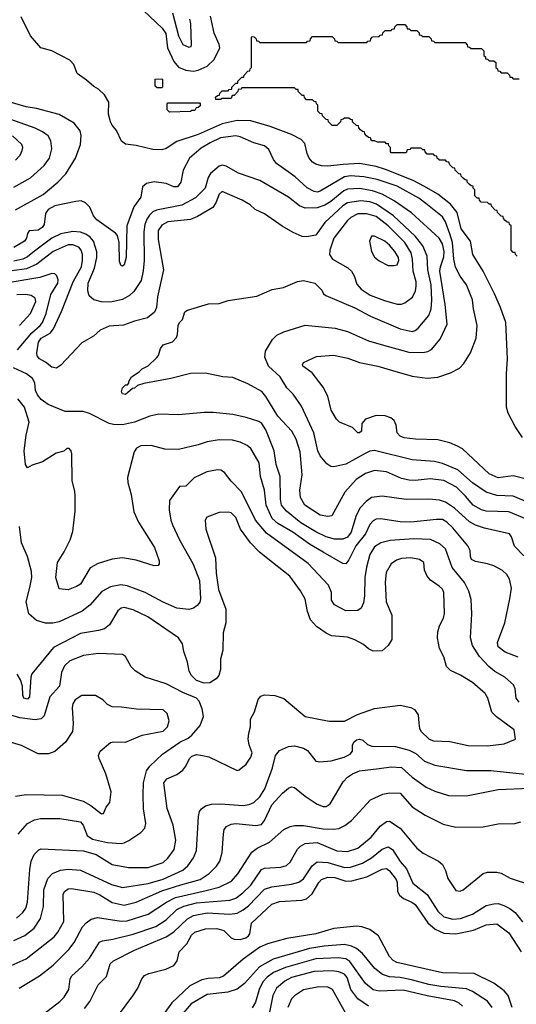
# Model space of a CAD drawing. Extents: x 997026 to 1115308, y 536381 to 619039.
# Tile 456 of 484: x 1086993 to 1090285, y 562737 to 569262. Entities that reach past the tile are written whole.
import ezdxf

# ---------------------------------------------------------------- set-up
doc = ezdxf.new("R2010")
doc.units = 0

msp = doc.modelspace()

# ---------------------------------------------------------------- linework, layer by layer
at = {"layer": '0CON20XD'}
for points in [[(1087771.3, 569361.3), (1087936.8, 569205), (1087960.9, 569169.1), (1087971.7, 569075), (1088015.6, 568985), (1088045, 568946.6), (1088095, 568926.4), (1088145, 568919.7), (1088175, 568926.5), (1088236.4, 568953.6), (1088282.8, 568997.2), (1088318.9, 569075), (1088316.2, 569096.2), (1088282, 569172), (1088256.8, 569285)], [(1090325, 566494.2), (1090277.1, 566565), (1090232, 566655), (1090220, 566695), (1090220, 566915), (1090226.9, 567015), (1090214.5, 567255), (1090180.9, 567355), (1090140.9, 567445), (1090065.4, 567595), (1089996.4, 567705), (1089981.2, 567795), (1089920, 567875), (1089893, 567983), (1089848.2, 568038.2), (1089765, 568104.7), (1089676.6, 568156.6), (1089600.5, 568195), (1089418.5, 568268.5), (1089355, 568287.8), (1089245, 568309.3), (1089137.6, 568302.4), (1089035, 568290), (1088992.7, 568292.7), (1088955, 568303.9), (1088935, 568317.5), (1088912.1, 568345), (1088898.5, 568375), (1088882.3, 568442.3), (1088858.5, 568468.5), (1088795, 568501.1), (1088654.1, 568554.1), (1088525, 568592.4), (1088435, 568593.9), (1088335, 568572.3), (1088175, 568501.3), (1088034.4, 568455), (1087965, 568408.5), (1087935, 568400), (1087875, 568401.5), (1087765, 568428.9), (1087695, 568436.2), (1087667.7, 568457.7), (1087635, 568526.7), (1087605, 568563.8), (1087595.5, 568585.5), (1087582.5, 568635), (1087584.3, 568715), (1087555, 568764), (1087515, 568802), (1087485, 568818), (1087435, 568862), (1087374.1, 568904.1), (1087352.5, 568965), (1087325, 568993.3), (1087205, 569055.8), (1087133.3, 569075), (1087064, 569155), (1087001.7, 569281.7)], [(1088006.8, 569306.8), (1088045.6, 569155), (1088075, 569096.7), (1088115, 569078.8), (1088128.8, 569085), (1088132, 569095), (1088127.8, 569235), (1088120.6, 569265)], [(1089845, 568300), (1089838.3, 568318.3), (1089825, 568320), (1089815, 568330), (1089775, 568330), (1089760, 568345), (1089758.3, 568358.3), (1089745, 568360), (1089735, 568370), (1089695, 568370), (1089680, 568385), (1089678.3, 568398.3), (1089665, 568400), (1089655, 568410), (1089585, 568410), (1089578.3, 568401.7), (1089561.7, 568398.3), (1089555, 568380), (1089455, 568380), (1089450, 568385), (1089450, 568415), (1089440, 568425), (1089438.3, 568438.3), (1089425, 568440), (1089415, 568450), (1089365, 568450), (1089345, 568460), (1089325, 568460), (1089318.3, 568478.3), (1089305, 568480), (1089291.7, 568491.7), (1089280, 568505), (1089278.3, 568518.3), (1089265, 568520), (1089251.7, 568531.7), (1089240, 568545), (1089238.3, 568558.3), (1089225, 568560), (1089200, 568585), (1089198.3, 568598.3), (1089185, 568600), (1089175, 568610), (1089145, 568610), (1089138.3, 568601.7), (1089121.7, 568598.3), (1089120, 568585), (1089095, 568560), (1089065, 568560), (1089040, 568585), (1089038.3, 568598.3), (1089025, 568600), (1089000, 568625), (1088998.3, 568638.3), (1088985, 568640), (1088970, 568655), (1088970, 568695), (1088960, 568705), (1088958.3, 568718.3), (1088945, 568720), (1088935, 568730), (1088895, 568730), (1088880, 568745), (1088878.3, 568758.3), (1088865, 568760), (1088840, 568785), (1088838.3, 568798.3), (1088825, 568800), (1088815, 568810), (1088465, 568810), (1088458.3, 568801.7), (1088441.7, 568798.3), (1088440, 568785), (1088415, 568760), (1088401.7, 568758.3), (1088395, 568740), (1088335, 568740), (1088325, 568732.5), (1088293, 568733), (1088291.7, 568748.3), (1088305, 568760), (1088318.3, 568761.7), (1088320, 568775), (1088335, 568790), (1088375, 568790), (1088381.7, 568798.3), (1088398.3, 568801.7), (1088400, 568815), (1088411.7, 568828.3), (1088425, 568840), (1088438.3, 568841.7), (1088440, 568855), (1088465, 568880), (1088478.3, 568881.7), (1088480, 568895), (1088505, 568920), (1088518.3, 568921.7), (1088520, 568935), (1088530, 568945), (1088530, 569145), (1088535, 569150), (1088548.3, 569148.3), (1088560, 569135), (1088561.7, 569121.7), (1088575, 569120), (1088585, 569110), (1088895, 569110), (1088901.7, 569118.3), (1088918.3, 569121.7), (1088920, 569135), (1088935, 569150), (1089065, 569150), (1089080, 569135), (1089081.7, 569121.7), (1089095, 569120), (1089105, 569110), (1089295, 569110), (1089301.7, 569118.3), (1089318.3, 569121.7), (1089320, 569135), (1089331.7, 569148.3), (1089375, 569150), (1089381.7, 569158.3), (1089398.3, 569161.7), (1089400, 569175), (1089415, 569190), (1089455, 569190), (1089461.7, 569198.3), (1089478.3, 569201.7), (1089480, 569215), (1089495, 569230), (1089545, 569230), (1089560, 569215), (1089561.7, 569201.7), (1089575, 569200), (1089585, 569190), (1089625, 569190), (1089640, 569175), (1089641.7, 569161.7), (1089655, 569160), (1089665, 569150), (1089705, 569150), (1089720, 569135), (1089721.7, 569121.7), (1089735, 569120), (1089745, 569110), (1089945, 569110), (1089960, 569095), (1089961.7, 569081.7), (1089975, 569080), (1089985, 569070), (1090055, 569070), (1090070, 569055), (1090070, 569025), (1090080, 569015), (1090081.7, 569001.7), (1090095, 569000), (1090105, 568990), (1090135, 568990), (1090148.3, 568978.3), (1090150, 568945), (1090160, 568935), (1090161.7, 568921.7), (1090175, 568920), (1090185, 568910), (1090225, 568910), (1090240, 568895), (1090241.7, 568881.7), (1090255, 568880), (1090265, 568870), (1090305, 568870)], [(1087935, 568810), (1087905, 568810), (1087891.7, 568821.7), (1087891.7, 568868.3), (1087935, 568870), (1087940, 568865), (1087940, 568815), (1087935, 568810)], [(1086965, 568002.2), (1087147.7, 568102.3), (1087245, 568185.5), (1087299.1, 568240.9), (1087362.5, 568345), (1087396.9, 568435), (1087400, 568495), (1087394.4, 568525), (1087355, 568576.9), (1087255, 568632.5), (1087105, 568673.5), (1087035, 568683.8), (1086928.8, 568715)], [(1087985, 568650), (1087970, 568665), (1087970, 568705), (1087975, 568710), (1088185, 568710), (1088190, 568705), (1088188.3, 568691.7), (1088175, 568680), (1088161.7, 568678.3), (1088155, 568660), (1088135, 568660), (1088125, 568652.5), (1087985, 568650)], [(1086955, 568151.1), (1087065, 568213.9), (1087154.5, 568295), (1087190.4, 568345), (1087207.1, 568405), (1087199.5, 568459.5), (1087181.5, 568491.5), (1087145, 568519.6), (1087095, 568543.4), (1086833.3, 568635)], [(1086965, 568330), (1086997.1, 568365), (1087010, 568395), (1087012.9, 568415), (1087007.1, 568435), (1086945, 568491.5)], [(1090335, 566222.5), (1090265, 566240), (1090165, 566226.4), (1090105, 566253.1), (1089928.6, 566418.6), (1089896.2, 566436.2), (1089845, 566457.5), (1089765, 566478.5), (1089617.6, 566482.4), (1089542, 566492), (1089515, 566501.4), (1089495.8, 566525), (1089489.2, 566575), (1089474.2, 566605), (1089453, 566623), (1089415, 566636.5), (1089355, 566638.5), (1089285.5, 566614.5), (1089261.2, 566585), (1089258, 566535), (1089245, 566524), (1089235, 566524), (1089199.7, 566559.7), (1089113.8, 566595), (1089094, 566615), (1089058.6, 566675), (1089036.6, 566766.6), (1089005, 566826.2), (1088932.6, 566922.6), (1088868.8, 566965), (1088866.7, 566975), (1088875, 566990), (1088959.5, 567030.5), (1089072.1, 567037.9), (1089167.8, 567017.8), (1089245, 566990.5), (1089366, 566966), (1089465, 566938.1), (1089595, 566898.8), (1089695, 566886.4), (1089765, 566892.2), (1089848.7, 566921.3), (1089907.6, 566952.4), (1089936.1, 566983.9), (1089980.6, 567055), (1090017.9, 567152.1), (1090026.4, 567235), (1090002.1, 567345), (1089995.4, 567405), (1089955, 567504), (1089911.9, 567561.9), (1089881.6, 567621.6), (1089869.8, 567675), (1089861.7, 567785), (1089845, 567842.7), (1089815, 567921.5), (1089795, 567954.6), (1089685, 568043.3), (1089638.1, 568078.1), (1089495, 568159.6), (1089363.1, 568203.1), (1089275, 568220.4), (1089185, 568226.5), (1089145, 568220.2), (1088985, 568126.1), (1088965, 568119.6), (1088945, 568122.3), (1088898.1, 568148.1), (1088819.9, 568219.9), (1088695, 568309.1), (1088675, 568335.6), (1088645, 568401.9), (1088615.7, 568425.7), (1088545, 568446.2), (1088455, 568485.4), (1088425, 568492.5), (1088325, 568478.1), (1088254.5, 568445)], [(1088254.5, 568445), (1088195, 568411.2), (1088118.5, 568345), (1088075.5, 568265), (1088061.4, 568185), (1088038.8, 568155), (1088015, 568154), (1087965, 568176.9), (1087885, 568187.3), (1087833.8, 568176.2), (1087806, 568155), (1087795.8, 568085), (1087749.1, 568020.9), (1087703.5, 567895), (1087698.9, 567685), (1087685, 567637.5), (1087675, 567627.5), (1087665, 567630), (1087655, 567660), (1087652.9, 567785), (1087641.2, 567831.2), (1087627.3, 567847.3), (1087504.4, 567935), (1087482.9, 567962.9), (1087458.7, 568018.7), (1087429.1, 568049.1), (1087400.6, 568060.6), (1087365, 568057.1), (1087225, 568028.2), (1087180.8, 568005), (1087163.6, 567976.4), (1087154.4, 567905), (1087142.9, 567885), (1087115, 567867.8), (1087055, 567863.3), (1087044.3, 567845.7), (1087038.1, 567815), (1087024.4, 567795), (1086955, 567752.3)], [(1089075, 566297.9), (1089055, 566301.1), (1089028.3, 566318.3), (1088985, 566371.4), (1088968.9, 566405), (1088943.3, 566525), (1088861.3, 566701.3), (1088805, 566779.4), (1088763.1, 566823.1), (1088719.2, 566895), (1088643.3, 566965), (1088618.6, 567025), (1088621.4, 567065), (1088667.8, 567142.2), (1088697.9, 567172.1), (1088745, 567193.8), (1088885, 567236.4), (1089085, 567218.2), (1089165, 567195.4), (1089305, 567133.8), (1089389.7, 567110.3), (1089572.1, 567057.9), (1089664.7, 567055.3), (1089697.4, 567062.6), (1089723.4, 567076.6), (1089780, 567145), (1089825.7, 567245), (1089814, 567375), (1089778.5, 567595), (1089782.6, 567625), (1089805, 567689.2), (1089807.1, 567725), (1089795, 567775.7), (1089774.4, 567814.4), (1089591, 567981), (1089475, 568062.1), (1089394.8, 568104.8), (1089332.7, 568127.3), (1089245, 568142.4), (1089165, 568138.1), (1089142.3, 568127.7), (1089055, 568056.2), (1089016.4, 568033.6), (1088965, 568015.7), (1088885, 568012.9), (1088848.5, 568028.5), (1088775.7, 568085.7), (1088585, 568196.4), (1088443.8, 568245), (1088360.7, 568290.7), (1088335, 568298.8), (1088315, 568292), (1088256.7, 568243.3), (1088243.4, 568216.6), (1088223.2, 568145), (1088158.9, 568081.1), (1088067.3, 568032.7), (1087900.2, 568000.2), (1087875, 567987.9), (1087853, 567967), (1087835, 567940), (1087822.3, 567905), (1087816.6, 567855), (1087818.4, 567665), (1087812.3, 567597.7), (1087797.2, 567532.8), (1087749.1, 567460.9), (1087721.5, 567435), (1087675, 567406.7), (1087595, 567390.8), (1087535, 567393.1), (1087485, 567406.2), (1087452.9, 567432.9), (1087445.3, 567465), (1087446.8, 567515), (1087489.7, 567615), (1087504.2, 567685), (1087503.8, 567723.8), (1087481.4, 567795), (1087459.7, 567819.7), (1087430.4, 567840.4), (1087395, 567853.7), (1087345, 567858.3), (1087265, 567842.1), (1087207.1, 567812.9), (1087091.2, 567728.8), (1087045, 567691.1), (1087013.3, 567675), (1086955, 567661.6)], [(1090290, 567695), (1090280, 567705), (1090278.3, 567718.3), (1090265, 567720), (1090250, 567735), (1090250, 567895), (1090240, 567905), (1090238.3, 567918.3), (1090225, 567920), (1090211.7, 567931.7), (1090200, 567945), (1090198.3, 567958.3), (1090185, 567960), (1090160, 567985), (1090158.3, 567998.3), (1090145, 568000), (1090120, 568025), (1090118.3, 568038.3), (1090105, 568040), (1090095, 568050), (1090051.7, 568051.7), (1090040, 568065), (1090038.3, 568078.3), (1090025, 568080), (1090010, 568095), (1090010, 568135), (1090000, 568145), (1089998.3, 568158.3), (1089985, 568160), (1089971.7, 568171.7), (1089960, 568185), (1089958.3, 568198.3), (1089945, 568200), (1089931.7, 568211.7), (1089920, 568225), (1089918.3, 568238.3), (1089905, 568240), (1089880, 568265), (1089878.3, 568278.3), (1089865, 568280), (1089845, 568300)], [(1090352.8, 565952.7), (1090235, 566000), (1090085.9, 566005.9), (1090055, 566014.1), (1090000, 566045), (1089947.7, 566105), (1089887.5, 566165), (1089805, 566208.7), (1089715, 566219.3), (1089615, 566208.4), (1089575, 566210.7), (1089525, 566222.3), (1089425, 566266.2), (1089345, 566275.4), (1089285, 566254.6), (1089223.3, 566215), (1089148.5, 566131.5), (1089061.2, 565975), (1089035, 565968.6), (1088985, 565978.1), (1088883.1, 566045), (1088854.7, 566094.7), (1088849.1, 566145), (1088866.1, 566245), (1088851.5, 566398.5), (1088825, 566482.5), (1088796.2, 566535), (1088705, 566634.3), (1088623.8, 566765), (1088597.4, 566797.4), (1088505, 566848.9), (1088405, 566890.6), (1088340, 566895), (1088225, 566918.6), (1088125, 566917.1), (1087995, 566883.8), (1087815, 566851.2), (1087773, 566837), (1087755, 566820), (1087741.7, 566818.3), (1087695, 566777.5), (1087675, 566782.5), (1087668.8, 566795), (1087675, 566822.5), (1087695, 566842.5), (1087707.5, 566842.5), (1087717.5, 566852.5), (1087717.5, 566865), (1087733.3, 566895), (1087785, 566927.5), (1087805, 566947.5), (1087845, 566967.5), (1087899.5, 567020.5), (1087913.6, 567036.4), (1087926.4, 567083.6), (1087945, 567107.5), (1088005, 567127.5), (1088032.5, 567155), (1088040, 567175), (1088042.5, 567235), (1088052.5, 567255), (1088072.5, 567275), (1088087.5, 567325), (1088105, 567336.2), (1088245, 567378.8), (1088315, 567382), (1088375, 567402), (1088565, 567430), (1088665.6, 567474.4), (1088742.4, 567487.6), (1088835, 567526.7), (1088875, 567534.5), (1088950, 567515), (1088995, 567470), (1089007.5, 567445), (1089022.5, 567435), (1089215, 567351.8), (1089317.6, 567297.6), (1089515, 567213.1), (1089595, 567196.2), (1089615, 567202.1), (1089635, 567217.5), (1089705, 567302.2), (1089721.1, 567345), (1089726, 567404), (1089720.4, 567505), (1089698, 567605), (1089693.1, 567695), (1089665, 567762.2), (1089616.6, 567825), (1089471.6, 567961.6), (1089359.1, 568039.1), (1089315, 568055.6), (1089255, 568062.4), (1089165, 568048.8), (1089135, 568028.3), (1089015, 567918.5), (1088955, 567833.1), (1088895, 567822.2), (1088865, 567825.6), (1088805, 567850.6), (1088732.4, 567892.4), (1088615, 567975.7), (1088554.5, 568004.5), (1088521.2, 568035), (1088468.8, 568065), (1088335, 568122.9), (1088315, 568105.8), (1088292.2, 568047.8), (1088272.4, 568017.6), (1088172.4, 567957.6), (1088125, 567937.9), (1087975, 567921.5), (1087935, 567899.6), (1087911.5, 567865), (1087910.5, 567805), (1087945.6, 567605), (1087905.8, 567425), (1087898.8, 567355), (1087886.1, 567323.9), (1087840, 567285), (1087755, 567264.3), (1087682.1, 567237.9), (1087585, 567230.8), (1087525.9, 567204.1), (1087482.5, 567165), (1087405, 567120), (1087265, 566973.3), (1087237, 566953), (1087205, 566958.8), (1087165, 566992.5), (1087124.3, 567015), (1087109.5, 567035), (1087105.5, 567055), (1087116.8, 567125), (1087135, 567151.8), (1087194.8, 567185.2), (1087217.1, 567212.9), (1087271.1, 567328.9), (1087347.4, 567525), (1087401.6, 567625), (1087410, 567665), (1087409.4, 567705), (1087400, 567735), (1087385, 567753.3), (1087345, 567770), (1087315, 567770.8), (1087213.8, 567725), (1087107.4, 567642.6), (1087038.9, 567611.1), (1086845, 567583.2)], [(1089495, 567377.3), (1089525, 567377.5), (1089545, 567384.6), (1089596.3, 567423.6), (1089615.8, 567464.2), (1089621.8, 567495), (1089621.6, 567525), (1089601.7, 567595), (1089596.9, 567675), (1089587.5, 567717.5), (1089545.9, 567785.9), (1089435, 567896.6), (1089355, 567957), (1089295, 567975.7), (1089234.4, 567975.6), (1089188.6, 567951.4), (1089165, 567931.8), (1089075.3, 567814.7), (1089048.8, 567735), (1089046.5, 567705), (1089065.7, 567675), (1089167.8, 567617.8), (1089193.5, 567595), (1089211.1, 567565), (1089228.1, 567508.1), (1089255.7, 567475.7), (1089316.3, 567436.3), (1089410.5, 567400.5), (1089495, 567377.3)], [(1089435, 567632.9), (1089475, 567633.8), (1089495, 567637.5), (1089506.9, 567665), (1089505, 567686.2), (1089480, 567725), (1089445, 567767.5), (1089412.5, 567795), (1089345, 567827.5), (1089325, 567826.2), (1089312.5, 567795), (1089324.3, 567725), (1089345, 567688), (1089375, 567663.3), (1089435, 567632.9)], [(1086978.2, 567075), (1087072.4, 567187.6), (1087128.8, 567235), (1087145, 567256.2), (1087167.9, 567315), (1087198.7, 567441.3), (1087246.3, 567515), (1087248.2, 567538.2), (1087238.2, 567565), (1087225, 567576.7), (1087205, 567579.6), (1087127.5, 567552.5), (1086904.2, 567515.8)], [(1086991.5, 567235), (1087063.5, 567315), (1087098.9, 567395), (1087095, 567416.2), (1087070, 567435), (1087031.2, 567441.2), (1086975, 567438.2)], [(1090335, 565707.9), (1090272.8, 565772.8), (1090254, 565835), (1090238.8, 565855), (1090075, 565891.4), (1090015, 565912.2), (1089975, 565935.3), (1089875, 566025.3), (1089815, 566064.7), (1089775, 566077.8), (1089705, 566085.3), (1089555, 566081.3), (1089395, 566103.8), (1089325, 566094.6), (1089289.9, 566070.1), (1089248.5, 566025), (1089221.2, 565968.8), (1089190.3, 565865), (1089165, 565832.8), (1089135, 565819.4), (1089080.3, 565820.3), (1089025, 565833.8), (1088955, 565868.3), (1088857.4, 565927.4), (1088762.5, 566005), (1088728.4, 566045), (1088720.8, 566085), (1088718.9, 566235), (1088692, 566315), (1088678.8, 566405), (1088624.1, 566545), (1088597.9, 566585), (1088578.9, 566598.9), (1088495, 566626.5), (1088406.1, 566646.1), (1088275, 566659.5), (1088215, 566659.5), (1088045, 566643.3), (1087915, 566648.5), (1087855, 566633.6), (1087755, 566594.1), (1087675, 566577.1), (1087615, 566579.5), (1087585, 566585.6), (1087455, 566652.5), (1087414.4, 566665.6), (1087295, 566664.6), (1087181.1, 566711.1), (1087136.2, 566745), (1087110.8, 566775), (1087097.7, 566805), (1087093.1, 566855), (1087078.5, 566885), (1087038.5, 566915), (1086952.7, 566955)], [(1090298.1, 565038.1), (1090211.7, 565071.7), (1090165.6, 565105), (1090160.5, 565135), (1090208.5, 565265), (1090242.7, 565425), (1090253.5, 565495), (1090238.9, 565555), (1090222.9, 565585), (1090192.4, 565612.4), (1090135, 565642.5), (1090095, 565656.5), (1090015, 565671.1), (1089988.8, 565685), (1089980.8, 565705), (1089979.2, 565745), (1089963.1, 565775), (1089865, 565894.5), (1089825, 565932.1), (1089795, 565948.9), (1089755, 565950.4), (1089585, 565931.6), (1089515, 565934.7), (1089385, 565953.8), (1089355, 565951.8), (1089335, 565940.5), (1089315, 565915.6), (1089285.3, 565855), (1089221.7, 565775), (1089175, 565681.4), (1089155, 565655.8), (1089135, 565658.6), (1089005, 565732.5), (1088915, 565785.9), (1088803.6, 565865), (1088705, 565922.2), (1088666.9, 565956.9), (1088626.6, 566045), (1088616.3, 566145), (1088588.2, 566235), (1088581.3, 566325), (1088525, 566420), (1088499.8, 566439.8), (1088455, 566461.8), (1088404.5, 566475.5), (1088315, 566478.5), (1088235, 566465.5), (1088175, 566443.5), (1088045, 566414.4), (1087955.6, 566415.6), (1087865, 566440), (1087795, 566437.5), (1087768.3, 566421.7), (1087752.2, 566397.8), (1087707.1, 566227.1), (1087709.4, 566195), (1087732.9, 566115), (1087749.7, 565999.7), (1087781.4, 565931.4), (1087887.1, 565765), (1087916.7, 565675), (1087917.5, 565655), (1087910, 565645), (1087885, 565643.3), (1087765, 565679.2), (1087675, 565696), (1087605, 565686), (1087512.6, 565657.4), (1087460.5, 565629.5), (1087395, 565522), (1087370, 565505), (1087315, 565484.2), (1087255, 565490), (1087231.9, 565565), (1087244.2, 565665), (1087288, 565735), (1087328, 565815), (1087345, 565870), (1087360, 566005), (1087360, 566105), (1087357.7, 566137.7), (1087340, 566205), (1087338.8, 566385), (1087333.3, 566405), (1087320.7, 566420.7), (1087305, 566420), (1087285, 566403.3), (1087235, 566390), (1087145, 566332), (1087075, 566310), (1087045, 566292.5), (1087031.2, 566315), (1087021.5, 566405), (1087035, 566507.5), (1087056.7, 566595), (1087024.7, 566695), (1086979.6, 566749.6)], [(1090375, 566058.8), (1090265, 566103.8), (1090155, 566109.2), (1090085, 566130.6), (1089995, 566193.1), (1089897.9, 566277.9), (1089795, 566321.9), (1089743.7, 566333.7), (1089595, 566345.3), (1089345, 566405.9), (1089315, 566401.6), (1089282.2, 566387.8), (1089155, 566315.4), (1089075, 566297.9)], [(1090305, 564739.1), (1090283.5, 564765), (1090278, 564828), (1090266.7, 564855), (1090208.9, 564905), (1090143, 564943), (1090101.8, 564975), (1090041.3, 565041.3), (1089994.5, 565115), (1089981.5, 565165), (1089989.5, 565325), (1089985, 565420), (1089970, 565475), (1089941.2, 565531.2), (1089860.8, 565630.8), (1089814.8, 565754.8), (1089778.7, 565788.7), (1089716.7, 565816.7), (1089605, 565822), (1089448.7, 565811.3), (1089387.5, 565795), (1089345, 565768.2), (1089315, 565717.5), (1089291.2, 565635), (1089281.2, 565565), (1089279.7, 565445), (1089272.8, 565397.2), (1089257.2, 565362.7), (1089233.9, 565346.1), (1089155, 565343.9), (1089078.9, 565385), (1089060.5, 565415), (1089059.5, 565465), (1089040.5, 565515), (1088905, 565657.1), (1088628.9, 565858.9), (1088557.1, 565945), (1088462.7, 566132.7), (1088394.7, 566204.7), (1088351.5, 566261.5), (1088326.1, 566276.1), (1088305, 566279.6), (1088234, 566266), (1088150, 566225), (1088095, 566170), (1088051.7, 566168.3), (1087987.1, 566075), (1087984.5, 566014.5), (1087994.4, 565945.6), (1088005, 565913.8), (1088051.8, 565815), (1088143.8, 565653.8), (1088185.3, 565545.3), (1088192.1, 565425), (1088187.1, 565402.9), (1088169.6, 565380.4), (1088145, 565362.7), (1088115, 565353.8), (1088035, 565363.3), (1087945, 565402), (1087825.7, 565465.7), (1087705, 565511.3), (1087663.6, 565516.4), (1087595, 565503.9), (1087536.7, 565473.3), (1087458.3, 565381.7), (1087406.7, 565343.3), (1087255, 565271.8), (1087212.4, 565262.4), (1087165, 565263.1), (1087105, 565281.5), (1087054.4, 565325), (1087036.9, 565405), (1087059.7, 565499.7), (1087072.7, 565565), (1087070.7, 565605), (1087044.6, 565705), (1087004.4, 565794.4), (1086992.4, 565902.4)], [(1086971.1, 563308.9), (1087014.7, 563345.3), (1087034.6, 563375), (1087045.3, 563415), (1087059.3, 563630.7), (1087069.5, 563685), (1087089.7, 563730.3), (1087119.5, 563760.5), (1087135, 563766.7), (1087415, 563754.7), (1087499, 563729), (1087605, 563664.6), (1087715, 563643.8), (1087845.3, 563644.7), (1087943.9, 563676.1), (1087974.3, 563705), (1088016.4, 563763.6), (1088027.3, 563825), (1088011.1, 563925), (1087969.6, 564035), (1087948.5, 564205), (1087968.5, 564231.5), (1088035, 564259.5), (1088075, 564289.4), (1088094.4, 564315), (1088118.1, 564365), (1088135, 564381.9), (1088165, 564391.5), (1088205, 564386.7), (1088246.8, 564376.8), (1088435, 564287.5), (1088448.3, 564291.7), (1088495, 564328.8), (1088525, 564373.8), (1088534.3, 564404.3), (1088514.1, 564455.9), (1088507.1, 564495), (1088510.8, 564535), (1088523.6, 564576.4), (1088523.9, 564626.1), (1088550, 564675), (1088573.6, 564756.4), (1088592, 564778), (1088615, 564787.1), (1088685, 564784.3), (1088745, 564764), (1088884.5, 564644.5), (1089045, 564614.4), (1089145, 564614.4), (1089232.4, 564657.6), (1089345, 564696.5), (1089515, 564719.4), (1089585, 564704.2), (1089609.7, 564689.7), (1089634.4, 564654.4), (1089639.7, 564599.7), (1089643.5, 564565), (1089654.1, 564544.1), (1089707.5, 564495), (1089735, 564483.5), (1089845, 564479.4), (1089965, 564453.3), (1090095, 564450), (1090205, 564463.3), (1090280, 564495), (1090270, 564555), (1090153, 564643), (1090123.8, 564673.8), (1090096.4, 564766.4), (1090077.8, 564797.8), (1089995, 564869.4), (1089915, 564919.2), (1089849.5, 564949.5), (1089821.2, 564975), (1089805, 565040), (1089775.8, 565095), (1089762.5, 565165), (1089764.4, 565205.6), (1089775.6, 565244.4), (1089801.4, 565295), (1089807.9, 565327.9), (1089805.4, 565465.4), (1089795, 565488), (1089773, 565507), (1089717.2, 565547.2), (1089693.2, 565573.2), (1089676.2, 565615), (1089671.2, 565665), (1089643.3, 565685), (1089585.4, 565695.4), (1089525, 565691.2), (1089490.2, 565679.8), (1089456, 565655), (1089421.9, 565598.1), (1089416.2, 565535), (1089422.2, 565405), (1089459.2, 565315), (1089458.8, 565155), (1089435.9, 565114.1), (1089395, 565080), (1089335, 565076.7), (1089305, 565093.3), (1089272.3, 565122.3), (1089215, 565152.9), (1089165, 565170.6), (1089059.7, 565179.7), (1089025, 565195.7), (1088959.7, 565239.7), (1088920, 565285), (1088899.8, 565339.8), (1088885, 565421.2), (1088855, 565478), (1088784.3, 565575), (1088669.2, 565665), (1088582.2, 565732.2), (1088521.9, 565795), (1088457.3, 565885), (1088425, 565962.9), (1088395, 565994.4), (1088375, 565999.4), (1088315, 565997.1), (1088234, 565965), (1088222, 565945), (1088227.1, 565885), (1088290.9, 565695), (1088295.8, 565595), (1088311.6, 565485), (1088360, 565355), (1088360, 565265), (1088342.3, 565197.7), (1088340, 565085), (1088323.8, 565025), (1088323.8, 564955), (1088313.3, 564915), (1088295.8, 564894.2), (1088252.3, 564867.7), (1088215, 564864.3), (1088165, 564882.5), (1088131.4, 564915), (1088115.5, 564945.5), (1088104.4, 565004.4), (1088081.4, 565075), (1088073.1, 565125), (1088045, 565165.8), (1087842, 565305), (1087745, 565350.6), (1087685, 565366.9), (1087665, 565361.4), (1087644.6, 565345.4), (1087587.2, 565252.8), (1087555, 565225.7), (1087515, 565213.3), (1087395, 565194.6), (1087217.9, 565102.1), (1087073.6, 564926.4), (1087067.1, 564905), (1087058.1, 564775), (1087045, 564758.6), (1087020.8, 564765), (1087013.1, 564785), (1087011.4, 564845), (1086997.9, 564887.9), (1086975.6, 564925.6)], [(1086983.9, 563865), (1087045, 563935.4), (1087091.3, 563958.7), (1087131.5, 563968.5), (1087259.3, 563969.3), (1087395, 563946.1), (1087414, 563925), (1087423.7, 563896.3), (1087439.6, 563855), (1087475, 563831.4), (1087575, 563808.4), (1087665, 563803.3), (1087685, 563806.2), (1087717.3, 563822.7), (1087795, 563876.5), (1087822.5, 563905), (1087829.2, 563935), (1087812.6, 564032.6), (1087811.2, 564125), (1087814.6, 564205), (1087833.6, 564285), (1087856.5, 564315), (1087940, 564395), (1088054.8, 564475.2), (1088109.2, 564500.8), (1088135, 564520.6), (1088189.4, 564585), (1088210.6, 564645), (1088201.8, 564695), (1088182.3, 564745), (1088165.4, 564765), (1088073.8, 564803.8), (1087965, 564861.5), (1087825.4, 564905.4), (1087757.4, 564947.4), (1087732.4, 564972.4), (1087695, 565042), (1087675.4, 565055.4), (1087515, 565062), (1087415, 565048.2), (1087325, 565012.7), (1087290.1, 564979.9), (1087269.2, 564935), (1087256.4, 564845), (1087193.3, 564775), (1087155, 564649.4), (1087135, 564629.2), (1087095, 564621.6), (1086994.7, 564634.7), (1086934.1, 564654.1)], [(1086964.2, 564115.8), (1087035, 564128), (1087275, 564122.2), (1087413.3, 564083.3), (1087464.2, 564055), (1087535, 564000), (1087548.3, 564001.7), (1087566.4, 564043.6), (1087590, 564075), (1087600, 564145), (1087564.4, 564264.4), (1087520, 564365), (1087516.2, 564385), (1087526.2, 564415), (1087595, 564471.2), (1087615.9, 564475.9), (1087695, 564474.2), (1087805, 564520), (1087945, 564548.1), (1087972.9, 564575), (1087983.1, 564615), (1087971.4, 564665), (1087945, 564688.6), (1087767.3, 564692.7), (1087666.8, 564706.8), (1087605, 564708.6), (1087575, 564724.2), (1087544.5, 564754.5), (1087494.5, 564784.5), (1087405, 564784.3), (1087360, 564755), (1087345, 564727.5), (1087340.8, 564705), (1087346.9, 564595), (1087342.5, 564545), (1087296, 564475), (1087225, 564412), (1087185, 564396), (1087115, 564398), (1087005, 564451.4), (1086825.4, 564505.4)], [(1086955, 563160.9), (1087027.1, 563192.9), (1087088.9, 563241.1), (1087130.8, 563305), (1087151.8, 563385), (1087152.4, 563495), (1087179.6, 563570.4), (1087210.6, 563605), (1087264.2, 563625.8), (1087315, 563632.9), (1087395, 563625.9), (1087602.2, 563532.2), (1087675, 563511.4), (1087845, 563537.3), (1087943, 563567), (1088074.8, 563625.2), (1088108.5, 563655), (1088145, 563708.6), (1088165.5, 563755.5), (1088177.2, 563982.8), (1088185.6, 564015), (1088197.1, 564032.9), (1088225, 564052.5), (1088265, 564063.6), (1088325, 564066), (1088475, 564055.3), (1088515, 564060.5), (1088545, 564075.3), (1088585, 564112.1), (1088617.4, 564165), (1088668.2, 564305), (1088688.2, 564385), (1088715, 564420), (1088775, 564446.1), (1088815, 564448.9), (1088873.5, 564433.5), (1088900, 564420), (1088955, 564347.8), (1088983.6, 564343.6), (1089058.6, 564351.4), (1089144, 564375), (1089184.3, 564395), (1089198.6, 564415), (1089200, 564455), (1089206.9, 564475), (1089225, 564489.6), (1089245, 564494.5), (1089266.6, 564486.6), (1089298.9, 564458.9), (1089326.9, 564446.9), (1089485, 564445.3), (1089575, 564422), (1089618.8, 564398.8), (1089677.3, 564347.3), (1089745, 564321.8), (1089955, 564287.5), (1090115, 564286.7), (1090345, 564261.9)], [(1086855, 562959.1), (1087035, 563039.5), (1087220.5, 563185), (1087246.5, 563215), (1087285.4, 563285), (1087281.2, 563465), (1087290.5, 563485), (1087315, 563501.5), (1087336.3, 563503.7), (1087485, 563480.3), (1087525, 563462.7), (1087605, 563412.7), (1087685, 563393.6), (1087765, 563414.2), (1087935, 563488.7), (1088060.3, 563529.7), (1088189.4, 563565), (1088248.9, 563605), (1088298.3, 563651.7), (1088318.8, 563685), (1088336.1, 563743.9), (1088343.3, 563865), (1088349.2, 563895), (1088364, 563915), (1088395, 563930), (1088425, 563934.5), (1088557.4, 563922.6), (1088595, 563928.1), (1088614.8, 563955.2), (1088665, 564058.8), (1088735, 564135.6), (1088775, 564170), (1088795, 564178.1), (1088815, 564174.4), (1088886.2, 564116.2), (1088965, 564062.5), (1089005, 564048.8), (1089025, 564048.8), (1089051.2, 564065), (1089137.6, 564212.4), (1089165, 564242.9), (1089198, 564265), (1089245, 564284.5), (1089375, 564299.2), (1089455, 564311.5), (1089525, 564307.3), (1089595, 564243.1), (1089686.5, 564176.5), (1089745, 564149.6), (1089835, 564121.5), (1089955, 564119.4), (1090165, 564160), (1090375, 564169.7)], [(1086988.6, 562845), (1087125, 562925.5), (1087214.2, 562995.8), (1087319.7, 563100.3), (1087353.6, 563146.4), (1087408.5, 563251.5), (1087432.5, 563277.5), (1087467.6, 563302.4), (1087508.3, 563311.7), (1087665, 563287.9), (1087705, 563291.2), (1087845, 563335.3), (1087966.9, 563415), (1088025.4, 563444.6), (1088229.7, 563490.3), (1088316.2, 563513.8), (1088396.4, 563553.6), (1088438.7, 563601.3), (1088532.7, 563745), (1088567.6, 563772.4), (1088648.4, 563811.6), (1088743.7, 563896.4), (1088785, 563916.2), (1088817.6, 563922.4), (1088875, 563921.6), (1089005, 563900.2), (1089075, 563896.7), (1089107.5, 563902.5), (1089148.7, 563921.3), (1089193.5, 563955), (1089318.1, 564091.9), (1089400.5, 564129.5), (1089445, 564139.5), (1089515, 564136.4), (1089595, 564045.5), (1089680.9, 563990.9), (1089800.9, 563930.9), (1089885, 563910.5), (1090065, 563912.7), (1090165, 563932.9), (1090275, 563934.4), (1090315, 563945.7)], [(1087152.9, 562675), (1087259.4, 562755), (1087288.5, 562785), (1087318.5, 562835), (1087327.5, 562905), (1087337.5, 562925), (1087404.7, 562985.3), (1087455, 563042.9), (1087521.3, 563148.7), (1087541.3, 563158.7), (1087611.2, 563168.8), (1087745, 563201.2), (1087896.5, 563253.5), (1087965, 563297.1), (1088035.4, 563365), (1088081.8, 563388.2), (1088165, 563409.2), (1088385, 563428.4), (1088425, 563440.3), (1088471.8, 563475), (1088525, 563527.8), (1088595, 563630), (1088615, 563640), (1088724.5, 563645.5), (1088762, 563658), (1088785, 563680), (1088835, 563765.7), (1088854.7, 563785.3), (1088885, 563802.2), (1088965, 563810.4), (1089094.8, 563754.8), (1089165, 563749.6), (1089235, 563771.8), (1089321.9, 563845), (1089382.3, 563917.7), (1089425, 563948.6), (1089445, 563950.6), (1089515.4, 563905.4), (1089625, 563771.4), (1089668.3, 563738.3), (1089768.8, 563685), (1089795, 563664), (1089815.7, 563625), (1089831.7, 563571.7), (1089885, 563491.2), (1089913.6, 563486.4), (1089932.5, 563495), (1090065, 563604.3), (1090095, 563612.9), (1090155, 563612.9), (1090185.4, 563605.4), (1090245, 563573.1), (1090385, 563527.5)], [(1087421.5, 562708.5), (1087456.8, 562755), (1087514, 562866), (1087568.6, 562921.4), (1087592.9, 563005), (1087615, 563026.4), (1087753, 563097), (1087965, 563183.7), (1088015, 563217.8), (1088105, 563302.6), (1088145, 563326.7), (1088235, 563342.8), (1088385.2, 563335.2), (1088435, 563342), (1088475, 563362.6), (1088509.6, 563390.4), (1088615, 563499.4), (1088665, 563516.1), (1088795, 563533), (1088842.8, 563547.2), (1088875, 563569.6), (1088931.2, 563655), (1088965, 563682.4), (1089035, 563676.1), (1089145, 563644.8), (1089185, 563646.7), (1089265, 563671.4), (1089325, 563708.9), (1089395, 563765.9), (1089435, 563780), (1089465, 563763.3), (1089515, 563682.9), (1089556.8, 563635), (1089599.8, 563539.8), (1089694.4, 563464.4), (1089765.3, 563355), (1089805, 563315.9), (1089865, 563301), (1089915.2, 563304.8), (1089995, 563335.3), (1090085, 563391.5), (1090136, 563404), (1090165, 563404.6), (1090201.9, 563391.9), (1090242.7, 563372.7), (1090276.6, 563346.6), (1090325, 563283.3)], [(1087654, 562675), (1087743, 562793), (1087775, 562843.8), (1087803.1, 562906.9), (1087820.8, 562929.2), (1087848.2, 562941.8), (1087960.7, 562969.3), (1088015.7, 562995), (1088035.8, 563025), (1088049.2, 563085), (1088101.5, 563138.5), (1088132.1, 563195), (1088155, 563215.4), (1088225, 563238.2), (1088299.5, 563239.5), (1088345.3, 563225.3), (1088395, 563178.1), (1088415, 563167.8), (1088453.4, 563166.6), (1088492.1, 563177.9), (1088509.7, 563190.3), (1088518, 563205), (1088529.2, 563275), (1088665, 563400), (1088715, 563418.7), (1088863, 563427), (1088893.3, 563436.7), (1088931.7, 563468.3), (1088975.5, 563545), (1088993.1, 563565), (1089035, 563580), (1089082, 563578), (1089155, 563552.9), (1089195, 563554.6), (1089295, 563581.3), (1089395, 563632.7), (1089425, 563636.7), (1089445, 563621.1), (1089487.7, 563565), (1089495.4, 563545), (1089497.9, 563485), (1089510.7, 563460.7), (1089538.1, 563438.1), (1089591.4, 563415), (1089615, 563397.9), (1089698, 563278), (1089746.7, 563235), (1089805, 563208.8), (1089885, 563203.4), (1090000.5, 563229.5), (1090085, 563263.1), (1090155, 563271.5), (1090235, 563211.1), (1090317.1, 563085)], [(1090257.5, 562715), (1090231.5, 562795), (1090205, 562826.9), (1090135, 562878.2), (1090005, 562940.8), (1089795, 562945.4), (1089492, 563015), (1089468.3, 563028.3), (1089445, 563054.2), (1089370.6, 563190.6), (1089313.3, 563233.3), (1089261.2, 563251.2), (1089224.6, 563254.6), (1089075, 563240), (1088955, 563204.7), (1088763.6, 563173.6), (1088635, 563137.5), (1088584.6, 563115.4), (1088475, 563036.7), (1088345, 562923.8), (1088315, 562911.8), (1088241.5, 562908.5), (1088200.5, 562899.5), (1088120.5, 562859.5), (1088002, 562748), (1087920, 562635)], [(1090125.4, 562715), (1090095, 562757.7), (1089995, 562822.2), (1089955, 562838.9), (1089785, 562854.8), (1089705, 562869), (1089590.1, 562899.9), (1089515, 562915.2), (1089445, 562919.8), (1089398.9, 562935), (1089346.2, 562975), (1089265.5, 563075), (1089226, 563106), (1089192.8, 563122.8), (1089145, 563133.8), (1089011.8, 563121.8), (1088915, 563106.4), (1088673.6, 563036.4), (1088583.4, 562986.6), (1088484, 562876), (1088435, 562838), (1088373, 562817), (1088235, 562801.4), (1088130.7, 562739.3), (1088060.1, 562659.9)], [(1089927.9, 562725), (1089906.7, 562745), (1089875, 562759.2), (1089695, 562792.8), (1089535, 562830.7), (1089375, 562823.6), (1089335, 562833.3), (1089285, 562875.5), (1089181.3, 563021.3), (1089155, 563038.3), (1089105, 563044.3), (1088955, 563037.5), (1088755, 562982), (1088675, 562947.5), (1088632.5, 562917.5), (1088604.8, 562885.2), (1088579.7, 562835), (1088555, 562750.8), (1088535, 562714.5)], [(1089305, 562726), (1089233.8, 562773.8), (1089187.1, 562835), (1089164.7, 562915), (1089145, 562937.6), (1089107.4, 562952.6), (1089065, 562959.8), (1088945.2, 562954.8), (1088795.6, 562915), (1088749.9, 562890.1), (1088694.8, 562845.2), (1088670, 562795), (1088640, 562640)], [(1089155, 562675.7), (1089067.3, 562835), (1089035, 562850.8), (1088975, 562852.5), (1088875, 562832.9), (1088815, 562794.4), (1088795, 562774.3), (1088770, 562715)]]:
    msp.add_lwpolyline(points, dxfattribs=at)

doc.saveas('drawing.dxf')
